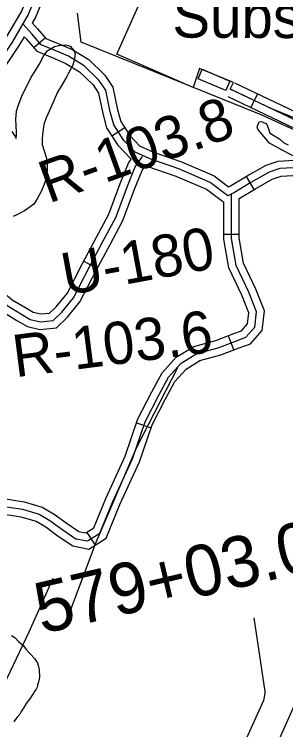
# Model space of a CAD drawing. Extents: x 3651524 to 3689615, y 505651 to 531377.
# Drawn here: x 3655659 to 3656192, y 526805 to 528211 of the extents above; entities that cross this region are included whole.
import ezdxf

# ---------------------------------------------------------------- set-up
doc = ezdxf.new("R2010")
doc.units = 0
for name, color, linetype in [('V-BLDG-OTLN', 7, 'Continuous'), ('V-DTCH-CNTR', 7, 'Continuous'), ('V-RIVR-RANG-IDEN', 7, 'Continuous'), ('V-ROAD-CNTR', 7, 'Continuous'), ('V-SITE-OTLN', 7, 'Continuous'), ('V-SITE-OTLN-IDEN', 7, 'Continuous'), ('V-SITE-VEGE', 7, 'Continuous'), ('V-SURV-IDEN', 7, 'Continuous'), ('V-TOPO-SHOR', 7, 'Continuous')]:
    doc.layers.add(name, color=color, linetype=linetype)

msp = doc.modelspace()

# ---------------------------------------------------------------- linework, layer by layer
at = {"layer": 'V-BLDG-OTLN'}
msp.add_lwpolyline([(3656028.491, 528102.821), (3656082.673, 528079.777), (3656074.823, 528061.32), (3656020.643, 528084.368)], close=True, dxfattribs=at)
at = {"layer": 'V-DTCH-CNTR'}
msp.add_lwpolyline([(3655768.137, 527035.975), (3655820.044, 527173.547), (3655899.848, 527359.972), (3655980.156, 527516.62)], dxfattribs=at)
at = {"layer": 'V-ROAD-CNTR'}
for p, q in [((3655719.797, 528164.643), (3655697.283, 528144.815)), ((3656136.944, 528054.915), (3656124.076, 528027.815)), ((3655875.983, 527987.795), (3655850.749, 527971.569)), ((3656114.497, 527892.104), (3656129.829, 527866.318)), ((3656070.79, 527778.605), (3656100.79, 527778.641)), ((3655795.36, 527725.765), (3655821.776, 527711.546)), ((3656079.587, 527579.203), (3656090.216, 527551.149)), ((3655899.351, 527408.125), (3655927.743, 527398.433)), ((3655801.517, 527192.876), (3655817.478, 527167.474))]:
    msp.add_line(p, q, dxfattribs=at)
for points in [[(3655841.454, 528564.929), (3655835.64, 528547.425), (3655811.706, 528497.017), (3655724.519, 528303.387), (3655686.309, 528210.336), (3655654.237, 528156.072), (3655586.492, 528054.937)], [(3655824.148, 528560.411), (3655821.695, 528553.027), (3655798.091, 528503.314), (3655710.739, 528309.317), (3655672.845, 528217.036), (3655641.539, 528164.068), (3655586.218, 528081.481)], [(3655846.791, 528535.938), (3655825.321, 528490.72), (3655738.298, 528297.457), (3655699.773, 528203.636), (3655694.133, 528194.094)], [(3656078.849, 527854.256), (3656044.076, 527880.369), (3655982.004, 527906.943), (3655927.073, 527926.041), (3655896.295, 527939.887), (3655874.019, 527963.114), (3655854.246, 527993.865), (3655847.32, 528019.537), (3655838.463, 528061.678), (3655825.117, 528081.622), (3655796.334, 528109.866), (3655765.398, 528128.392), (3655738.84, 528139.625), (3655711.724, 528151.114), (3655693.101, 528172.259), (3655675.755, 528192.479)], [(3655694.133, 528194.094), (3655704.422, 528182.1), (3655720.722, 528163.592), (3655744.687, 528153.438), (3655772.206, 528141.799), (3655805.569, 528121.82), (3655836.725, 528091.247), (3655852.545, 528067.606), (3655861.912, 528023.036), (3655868.122, 528000.02), (3655885.85, 527972.448), (3655905.105, 527952.372), (3655932.624, 527939.992), (3655987.425, 527920.939), (3656051.639, 527893.448), (3656080.229, 527871.978)], [(3655678.01, 528166.813), (3655666.935, 528148.076), (3655597.097, 528043.816), (3655586.811, 528024.059)], [(3655678.01, 528166.813), (3655681.78, 528162.418), (3655702.726, 528138.636), (3655732.993, 528125.812), (3655758.59, 528114.985), (3655787.099, 528097.912), (3655813.509, 528071.997), (3655824.381, 528055.75), (3655832.728, 528016.038), (3655840.37, 527987.71), (3655862.188, 527953.78), (3655888.796, 527926.036)], [(3656091.777, 528076.361), (3656291.769, 527981.402), (3656315.441, 527976.547), (3656335.049, 527981.627), (3656358.512, 527988.559), (3656396.064, 527991.016), (3656421.574, 527988.463), (3656463.104, 527975.001), (3656574.05, 527926.296), (3656742.324, 527850.868), (3656776.223, 527838.516)], [(3657121.656, 527873.963), (3657044.993, 527863.305), (3656882.339, 527824.218), (3656817.177, 527811.556), (3656794.154, 527816.018), (3656736.681, 527836.959), (3656567.967, 527912.584), (3656457.763, 527960.964), (3656418.479, 527973.698), (3656395.805, 527975.967), (3656361.159, 527973.7), (3656339.056, 527967.17), (3656315.835, 527961.154), (3656286.976, 527967.073), (3656085.343, 528062.811)], [(3656078.909, 528049.261), (3656282.183, 527952.744), (3656316.229, 527945.761), (3656343.063, 527952.713), (3656363.806, 527958.841), (3656395.546, 527960.918), (3656415.384, 527958.933), (3656452.422, 527946.927), (3656561.884, 527898.872), (3656731.038, 527823.05), (3656762.854, 527811.458)], [(3655590.327, 527683.539), (3655606.035, 527671.641), (3655646.031, 527637.711), (3655671.627, 527622.312), (3655690.183, 527611.362), (3655710.178, 527606.798), (3655734.895, 527609.282), (3655752.251, 527625.849), (3655775.283, 527653.905), (3655806.317, 527714.473), (3655833.811, 527765.551), (3655858.435, 527811.849), (3655881.183, 527872.965), (3655896.715, 527910.966), (3655910.629, 527931.551)], [(3655590.106, 527705.01), (3655593.191, 527700.187), (3655615.422, 527683.348), (3655654.807, 527649.937), (3655679.305, 527635.198), (3655695.796, 527625.467), (3655711.122, 527621.968), (3655728.267, 527623.691), (3655741.235, 527636.071), (3655762.668, 527662.178), (3655793.037, 527721.449), (3655820.585, 527772.628), (3655844.724, 527818.014), (3655867.208, 527878.42), (3655883.418, 527918.079), (3655888.796, 527926.036)], [(3655604.476, 527653.293), (3655637.255, 527625.485), (3655663.949, 527609.426), (3655684.57, 527597.257), (3655709.234, 527591.628), (3655741.524, 527594.873), (3655763.267, 527615.627), (3655787.898, 527645.632), (3655819.597, 527707.497), (3655847.037, 527758.474), (3655872.146, 527805.684), (3655895.158, 527867.51), (3655910.012, 527903.853), (3655916.965, 527914.139)], [(3655916.965, 527914.139), (3655921.522, 527912.09), (3655976.583, 527892.947), (3656036.513, 527867.29), (3656070.816, 527841.53)], [(3656080.229, 527871.978), (3656084.216, 527874.098), (3656116.447, 527893.263), (3656153.855, 527914.586), (3656177.895, 527922.429), (3656208.939, 527924.114)], [(3656207.357, 527909.006), (3656180.675, 527907.558), (3656159.958, 527900.799), (3656123.995, 527880.3), (3656091.574, 527861.022), (3656078.849, 527854.256)], [(3656100.875, 527849.102), (3656131.543, 527867.337), (3656166.061, 527887.012), (3656183.455, 527892.687), (3656205.775, 527893.898), (3656241.649, 527884.242), (3656272.753, 527866.531), (3656301.898, 527839.53), (3656322.933, 527812.712), (3656340.074, 527777.697), (3656369.113, 527707.11), (3656405.575, 527599.084), (3656421.485, 527562.193), (3656437.15, 527545.325), (3656462.009, 527525.426), (3656491.926, 527525.703), (3656619.8, 527561.427), (3656665.788, 527576.897), (3656695.781, 527603.108), (3656715.512, 527632.726)], [(3655623.004, 527230.977), (3655671.372, 527223.581), (3655701.713, 527214.753), (3655720.582, 527203.552), (3655745.321, 527185.669), (3655773.713, 527166.201), (3655805.612, 527160.019), (3655839.258, 527181.159), (3655866.445, 527247.368), (3655904.883, 527331.466), (3655929.61, 527403.903), (3655955.921, 527455.199), (3655974.445, 527489.119), (3655996.543, 527513.519), (3656023.918, 527530.477), (3656064.568, 527541.432), (3656101.165, 527555.298), (3656123.099, 527563.548), (3656146.271, 527589.463), (3656150.623, 527628.099), (3656133.714, 527670.632), (3656109.731, 527721.608), (3656100.798, 527771.772), (3656100.729, 527829.913), (3656100.875, 527849.102)], [(3655625.862, 527245.713), (3655674.615, 527238.258), (3655707.732, 527228.624), (3655728.821, 527216.105), (3655753.957, 527197.935), (3655779.626, 527180.334), (3655802.649, 527175.872), (3655827.208, 527191.303), (3655852.681, 527253.337), (3655890.929, 527337.02), (3655915.766, 527409.78), (3655942.663, 527462.218), (3655962.133, 527497.87), (3655986.845, 527525.156), (3656017.89, 527544.388), (3656059.948, 527555.722), (3656095.867, 527569.331), (3656114.372, 527576.291), (3656131.901, 527595.895), (3656135.297, 527626.047), (3656119.945, 527664.663), (3656095.312, 527717.021), (3656085.8, 527770.438), (3656085.729, 527829.961), (3656085.932, 527856.699)], [(3655628.72, 527260.45), (3655677.858, 527252.936), (3655713.751, 527242.494), (3655737.059, 527228.658), (3655762.593, 527210.201), (3655785.539, 527194.467), (3655799.686, 527191.725), (3655815.158, 527201.447), (3655838.917, 527259.306), (3655876.975, 527342.574), (3655901.922, 527415.657), (3655929.405, 527469.237), (3655949.821, 527506.621), (3655977.147, 527536.793), (3656011.862, 527558.299), (3656055.328, 527570.012), (3656090.569, 527583.364), (3656105.645, 527589.034), (3656117.531, 527602.327), (3656119.971, 527623.995), (3656106.176, 527658.694), (3656080.893, 527712.434), (3656070.802, 527769.104), (3656070.729, 527830.009), (3656070.816, 527841.53)]]:
    msp.add_lwpolyline(points, dxfattribs=at)
at = {"layer": 'V-SITE-OTLN'}
msp.add_lwpolyline([(3655991.498, 528442.338), (3656084.107, 528405.718), (3656094.019, 528426.628), (3656358.596, 528314.172), (3656556.547, 528230.317), (3656745.162, 528146.163), (3656677.666, 527993.558), (3656639.147, 527906.022), (3656505.495, 527961.681), (3656510.248, 527971.36), (3656389.404, 528024.569), (3656324.659, 527960.604), (3656165.033, 528025.443), (3656083.326, 528063.518), (3656089.667, 528076.682), (3656022.642, 528104.123), (3656010.248, 528066.905), (3655860.35, 528132.433), (3655930.226, 528290.069)], close=True, dxfattribs=at)
msp.add_lwpolyline([(3656188.743, 526691.517), (3656551.243, 527492.824), (3656735.096, 527588.025), (3656714.057, 527642.037), (3656580.99, 527804.706), (3656548.923, 527829.216), (3656144.256, 528013.194), (3655790.35, 528156.345), (3655782.791, 528212.923)], dxfattribs=at)
at = {"layer": 'V-SITE-VEGE'}
for p, q in [((3655717.601, 528131.184), (3655724.361, 528139.627)), ((3655724.361, 528139.627), (3655738.058, 528147.512)), ((3655738.058, 528147.512), (3655745.634, 528149.738)), ((3655745.634, 528149.738), (3655759.466, 528150.701)), ((3655759.466, 528150.701), (3655768.52, 528148.106)), ((3655768.52, 528148.106), (3655776.311, 528139.257)), ((3655776.311, 528139.257), (3655778.522, 528132.373)), ((3655707.582, 528112.289), (3655717.601, 528131.184)), ((3655778.522, 528132.373), (3655776.69, 528119.872)), ((3655700.197, 528100.371), (3655707.582, 528112.289)), ((3655776.69, 528119.872), (3655774.097, 528110.818)), ((3655692.146, 528087.055), (3655700.197, 528100.371)), ((3655774.097, 528110.818), (3655764.729, 528094.014)), ((3655673.479, 528049.987), (3655692.146, 528087.055)), ((3655762.069, 528088.421), (3655750.664, 528069.5)), ((3655764.729, 528094.014), (3655762.069, 528088.421)), ((3655750.664, 528069.5), (3655743.971, 528057.597)), ((3655743.971, 528057.597), (3655730.708, 528027.557)), ((3655666.229, 528031.145), (3655673.479, 528049.987)), ((3655662.97, 528020.694), (3655666.229, 528031.145)), ((3655730.708, 528027.557), (3655721.408, 528007.292)), ((3655661.911, 528004.052), (3655662.97, 528020.694)), ((3655662.126, 527992.972), (3655661.911, 528004.052)), ((3655721.408, 528007.292), (3655716.818, 527994.043)), ((3655663.103, 527978.452), (3655662.126, 527992.972)), ((3655716.818, 527994.043), (3655714.428, 527974.606)), ((3655654.063, 527980.35), (3655660.484, 527970.78)), ((3655660.484, 527970.78), (3655662.641, 527966.668)), ((3655662.641, 527966.668), (3655663.198, 527973.604)), ((3655663.198, 527973.604), (3655663.103, 527978.452)), ((3655714.428, 527974.606), (3655713.222, 527965.578)), ((3655713.222, 527965.578), (3655713.423, 527955.195)), ((3655713.423, 527955.195), (3655721.525, 527930.42)), ((3655721.525, 527930.42), (3655723.112, 527920.063)), ((3655723.112, 527920.063), (3655723.394, 527905.525)), ((3655723.394, 527905.525), (3655722.28, 527891.652)), ((3655721.67, 527887.486), (3655717.068, 527874.93)), ((3655722.28, 527891.652), (3655721.67, 527887.486)), ((3655717.068, 527874.93), (3655712.438, 527863.758)), ((3655712.438, 527863.758), (3655703.736, 527848.351)), ((3655703.736, 527848.351), (3655697.016, 527837.832)), ((3655697.016, 527837.832), (3655685.408, 527829.294)), ((3655666.243, 527817.84), (3655656.632, 527813.496)), ((3655678.57, 527825.006), (3655666.243, 527817.84)), ((3655685.408, 527829.294), (3655678.57, 527825.006)), ((3655653.328, 526989.987), (3655660.347, 526985.274)), ((3655660.347, 526985.274), (3655666.714, 526978.475)), ((3655666.714, 526978.475), (3655676.581, 526969.662)), ((3655676.581, 526969.662), (3655682.254, 526962.849)), ((3655682.254, 526962.849), (3655698.53, 526945.16)), ((3655698.53, 526945.16), (3655702.112, 526938.998)), ((3655702.112, 526938.998), (3655704.246, 526936.27)), ((3655704.246, 526936.27), (3655705.708, 526932.141)), ((3655705.708, 526932.141), (3655707.961, 526923.183)), ((3655707.961, 526923.183), (3655708.26, 526907.95)), ((3655708.26, 526907.95), (3655707.008, 526901.005)), ((3655704.457, 526889.872), (3655701.782, 526884.971)), ((3655707.008, 526901.005), (3655704.389, 526893.333)), ((3655704.389, 526893.333), (3655704.457, 526889.872)), ((3655699.758, 526882.162), (3655693.705, 526873.04)), ((3655701.782, 526884.971), (3655699.758, 526882.162)), ((3655690.352, 526867.434), (3655682.26, 526856.195)), ((3655693.705, 526873.04), (3655690.352, 526867.434)), ((3655677.562, 526848.486), (3655672.174, 526840.761)), ((3655682.26, 526856.195), (3655677.562, 526848.486)), ((3655669.499, 526835.863), (3655663.404, 526828.817)), ((3655672.174, 526840.761), (3655669.499, 526835.863)), ((3655663.404, 526828.817), (3655658.028, 526820.402))]:
    msp.add_line(p, q, dxfattribs=at)
at = {"layer": 'V-TOPO-SHOR'}
msp.add_line((3656185.317, 527943.585), (3656160.794, 527957.503), dxfattribs=at)
for points in [[(3656160.794, 527957.503), (3656142.507, 527979.578), (3656137.764, 527985.1), (3656136.437, 527989.904), (3656139.949, 527999.458), (3656144.064, 528000.107), (3656147.474, 527998.707), (3656154.98, 527995.899), (3656156.991, 527991.088), (3656158.975, 527983.537), (3656160.98, 527978.042), (3656165.742, 527974.575), (3656180.723, 527965.537), (3656188.876, 527958.615), (3656197.056, 527954.433)], [(3656220.757, 527925.46), (3656185.317, 527943.585)], [(3656341.608, 527134.883), (3656278.255, 527001.703), (3656214.962, 526865.386), (3656141.244, 526700.199), (3656127.012, 526664.973), (3656123.705, 526653.521), (3656121.581, 526641.7), (3656122.126, 526633.858), (3656123.78, 526629.57), (3656129.9, 526617.91), (3656135.257, 526605.057), (3656138.397, 526585.093), (3656138.266, 526571.74), (3656135.696, 526562.659), (3656133.943, 526552.022), (3656131.555, 526540.283)], [(3655734.183, 527102.389), (3655687.061, 526996.778), (3655612.225, 526839.459), (3655602.241, 526818.761)], [(3656129.47, 527024.551), (3656151.281, 526880.257), (3656151.365, 526875.909), (3656148.862, 526862.417), (3656065.49, 526678.099), (3655969.904, 526491.565), (3655882.43, 526274.348), (3655877.973, 526259.629), (3655876.294, 526244.57), (3655878.014, 526217.321), (3655880.302, 526181.383), (3655883.509, 526158.908), (3655886.206, 526142.354), (3655884.945, 526126.118), (3655881.195, 526115.763), (3655868.088, 526098.503), (3655776.204, 525924.695), (3655685.166, 525727.968), (3655623.671, 525597.461), (3655615.041, 525579.318)]]:
    msp.add_lwpolyline(points, dxfattribs=at)

# ---------------------------------------------------------------- texts
at = {"layer": 'V-RIVR-RANG-IDEN'}
for s, rotation, p in [('R-103.8', 19.923156, (3655726.356, 527838.735)), ('U-180', 10.452326, (3655760.001, 527658.075)), ('R-103.6', 7.297442, (3655660.939, 527497.5))]:
    msp.add_text(s, height=83, rotation=rotation, dxfattribs=at).set_placement(p)
at = {"layer": 'V-SITE-OTLN-IDEN'}
msp.add_text('Substation', height=82.9998, rotation=359.735809, dxfattribs=at).set_placement((3655969.575, 528165.286))
at = {"layer": 'V-SURV-IDEN'}
msp.add_text('579+03.0', height=100, rotation=13.197514, dxfattribs=at).set_placement((3655712.508, 526992.839))

doc.saveas('drawing.dxf')
